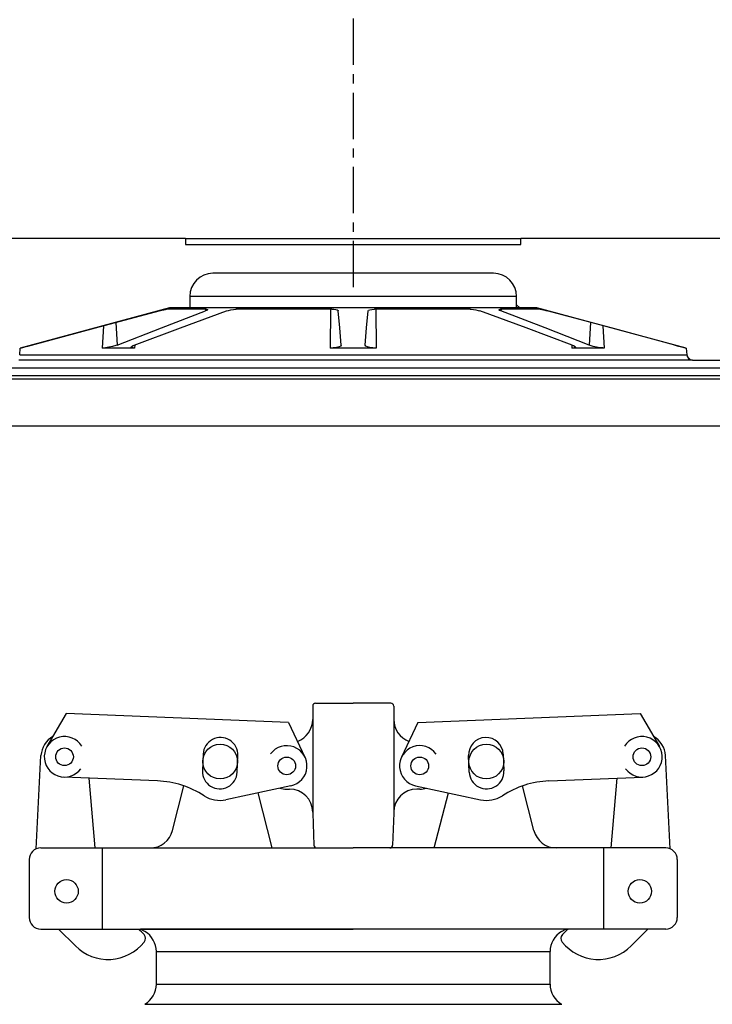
# Model space of a CAD drawing. Extents: x -285 to 5863, y 308 to 3178.
# Tile 398 of 622: x 1826 to 1834, y 978 to 988. Entities that reach past the tile are written whole.
import ezdxf

# ---------------------------------------------------------------- set-up
doc = ezdxf.new("R2010")
doc.units = 0
doc.header["$MEASUREMENT"] = 0
doc.header["$PDSIZE"] = 1
doc.linetypes.add('CENTER1', pattern=[0.6625, 0.5, -0.075, 0.0125, -0.075])
doc.layers.get('DEFPOINTS').update_dxf_attribs({"linetype": 'CONTINUOUS'})
for name, color, linetype in [('CENTERLINE', 3, 'CENTER1'), ('DIM', 3, 'CONTINUOUS'), ('FILL-CAP', 1, 'CONTINUOUS'), ('SPILL-BUCKET', 1, 'CONTINUOUS'), ('SWIVEL-ADAPTOR', 1, 'CONTINUOUS')]:
    doc.layers.add(name, color=color, linetype=linetype)
doc.layers.add('FREEZE-LINES', color=8, linetype='CONTINUOUS', plot=False)
doc.styles.add('SIMPLEX', font='simplex')
doc.dimstyles.new('DIM64', dxfattribs={"dimscale": 64, "dimtxt": 0.09375, "dimasz": 0.09375, "dimexe": 0.0625, "dimexo": 0.0625, "dimgap": 0.046875, "dimtad": 1, "dimdec": 4, "dimzin": 3, "dimdsep": 46, "dimlunit": 4, "dimtxsty": 'SIMPLEX', "dimcen": 0, "dimclrd": 256, "dimclre": 256, "dimclrt": 256, "dimadec": 0, "dimazin": 0, "dimtfac": 1, "dimtdec": 4, "dimtmove": 0, "dimatfit": 3, "dimfxl": 1, "dimfrac": 2, "dimtolj": 1, "dimtzin": 0, "dimarcsym": 0})

# ---------------------------------------------------------------- blocks, each defined once
blk = doc.blocks.new('*D13')
at = {"layer": 'DEFPOINTS', "color": 0, "transparency": 16777216}
for p in [(1368.547, 978.296), (2031.773, 978.015), (1368.547, 700.523)]:
    blk.add_point(p, dxfattribs=at)
at = {"layer": 'DIM', "lineweight": -2, "transparency": 16777216}
for p, q in [((1368.547, 974.296), (1368.547, 696.523)), ((2031.773, 974.015), (2031.773, 696.523)), ((2025.773, 700.523), (1374.547, 700.523))]:
    blk.add_line(p, q, dxfattribs=at)
at = {"layer": 'DIM', "transparency": 16777216}
for points in [[(1374.547, 701.523), (1374.547, 699.523), (1368.547, 700.523)], [(2025.773, 701.523), (2025.773, 699.523), (2031.773, 700.523)]]:
    blk.add_solid(points, dxfattribs=at)
at = {"layer": 'DIM', "transparency": 16777216, "insert": (1700.16, 708.095), "char_height": 6, "attachment_point": 5, "style": 'SIMPLEX'}
blk.add_mtext('\\A1;55\'-3 1/4" (F.V. TANK SLAB)', dxfattribs=at)

msp = doc.modelspace()

# ---------------------------------------------------------------- linework, layer by layer
at = {"layer": 'CENTERLINE'}
msp.add_line((1829.87526, 985.51471), (1829.87526, 1029.15474), dxfattribs=at)
at = {"layer": 'FILL-CAP', "linetype": 'Continuous'}
for p, q in [((1829.43431, 980.99503), (1829.43431, 980.84928)), ((1829.46556, 981.02628), (1829.87181, 981.02628)), ((1830.27806, 981.02628), (1829.87181, 981.02628)), ((1830.30931, 980.99503), (1830.30931, 980.84928)), ((1826.77323, 980.91615), (1826.56489, 980.55772)), ((1829.17246, 980.81767), (1826.77323, 980.91615)), ((1830.57116, 980.81767), (1832.97039, 980.91615)), ((1832.97039, 980.91615), (1833.17873, 980.55772)), ((1829.17246, 980.81767), (1829.35073, 980.44338)), ((1829.43431, 980.84928), (1829.43431, 979.83878)), ((1830.30931, 980.84928), (1830.30931, 979.84928)), ((1830.57116, 980.81767), (1830.39289, 980.44338)), ((1826.44909, 979.45431), (1826.50009, 980.46119)), ((1828.25119, 980.47642), (1828.24381, 980.29657)), ((1828.61849, 980.28119), (1828.62587, 980.46104)), ((1831.12512, 980.28119), (1831.11774, 980.46104)), ((1831.49243, 980.47642), (1831.49981, 980.29657)), ((1833.29453, 979.45431), (1833.24353, 980.46119)), ((1827.75765, 980.18766), (1826.74504, 980.22923)), ((1831.98597, 980.18766), (1832.99858, 980.22923)), ((1827.08676, 979.46378), (1827.02087, 980.2179)), ((1827.92034, 979.65154), (1828.04419, 980.13334)), ((1829.19938, 980.13549), (1828.49697, 979.9839)), ((1830.54423, 980.13549), (1831.24665, 979.9839)), ((1831.82327, 979.65154), (1831.69943, 980.13334)), ((1832.65686, 979.46378), (1832.72274, 980.2179)), ((1828.99634, 979.46454), (1828.84361, 980.05871)), ((1829.15331, 980.09928), (1829.18431, 980.09928)), ((1830.59031, 980.09928), (1830.55931, 980.09928)), ((1830.74728, 979.46454), (1830.90001, 980.05871)), ((1829.43431, 979.84928), (1829.43431, 979.83878)), ((1829.43431, 979.83878), (1829.44635, 979.49394)), ((1830.30931, 979.83878), (1830.29727, 979.49394)), ((1830.30931, 979.84928), (1830.30931, 979.83878)), ((1826.49681, 979.46378), (1827.67822, 979.46378)), ((1827.16431, 978.58878), (1827.16431, 979.46378)), ((1827.67822, 979.46378), (1829.87181, 979.46378)), ((1832.0654, 979.46378), (1829.87181, 979.46378)), ((1833.24681, 979.46378), (1832.0654, 979.46378)), ((1832.57931, 978.58878), (1832.57931, 979.46378)), ((1826.37181, 979.33878), (1826.37181, 978.71378)), ((1833.37181, 979.33878), (1833.37181, 978.71378)), ((1826.49681, 978.58878), (1829.87181, 978.58878)), ((1826.68898, 978.58878), (1826.87183, 978.40666)), ((1833.24681, 978.58878), (1829.87181, 978.58878)), ((1833.05464, 978.58878), (1832.87178, 978.40666))]:
    msp.add_line(p, q, dxfattribs=at)
at = {"layer": 'FILL-CAP', "color": 7, "linetype": 'Continuous'}
for centre, radius in [((1826.75401, 980.44779), 0.0955), ((1828.43431, 980.39578), 0.1875), ((1831.30931, 980.39578), 0.1875), ((1832.98961, 980.44779), 0.0955), ((1829.15331, 980.34928), 0.0955), ((1830.59031, 980.34928), 0.0955), ((1826.77631, 978.99578), 0.126), ((1832.96731, 978.99578), 0.126)]:
    msp.add_circle(centre, radius, dxfattribs=at)
at = {"layer": 'FILL-CAP', "linetype": 'Continuous'}
msp.add_circle((1830.59031, 980.34928), 0.096, dxfattribs=at)
for centre, radius, start, end in [((1829.46556, 980.99503), 0.03125, 90, 180), ((1830.27806, 980.99503), 0.03125, 0, 90), ((1829.18431, 980.84928), 0.25, 289.892293, 0), ((1830.55931, 980.84928), 0.25, 180, 250.107707), ((1826.74977, 980.44854), 0.25, 119.01975, 177.100106), ((1826.75408, 980.44779), 0.2188, 31.207475, 324.090131), ((1832.98954, 980.44779), 0.2188, 215.909869, 148.792525), ((1832.99385, 980.44854), 0.25, 2.899894, 60.98025), ((1829.15456, 980.34921), 0.2187, 281.184003, 143.400114), ((1830.59031, 980.34928), 0.2187, 35.923386, 258.139497), ((1827.71664, 979.1885), 1, 57.003012, 87.64961), ((1832.02698, 979.1885), 1, 92.35039, 122.996988), ((1828.43115, 980.28888), 0.312, 237.003012, 282.178318), ((1829.15331, 980.34928), 0.25, 253.199633, 269.999877), ((1829.18431, 979.84928), 0.25, 0, 90), ((1830.55931, 979.84928), 0.25, 90, 180), ((1830.59031, 980.34928), 0.25, 270.000123, 286.800367), ((1831.31247, 980.28888), 0.312, 257.821682, 302.996988), ((1827.67822, 979.71378), 0.25, 270, 345.58427), ((1832.0654, 979.71378), 0.25, 194.41573, 270), ((1829.47758, 979.49503), 0.03125, 182, 270), ((1830.26604, 979.49503), 0.03125, 270, 358), ((1826.49681, 979.33878), 0.125, 90, 180), ((1833.24681, 979.33878), 0.125, 0, 90), ((1826.49681, 978.71378), 0.125, 180, 270), ((1833.24681, 978.71378), 0.125, 270, 0), ((1827.23488, 978.20202), 0.5, 40.753152, 50.670514), ((1827.5663, 978.48762), 0.0625, 321.339848, 40.753152), ((1832.17732, 978.48762), 0.0625, 139.246848, 218.660152), ((1832.50874, 978.20202), 0.5, 129.329486, 139.246848), ((1827.22467, 978.76093), 0.5, 225.115836, 321.339848), ((1832.51894, 978.76093), 0.5, 218.660152, 314.884164)]:
    msp.add_arc(centre, radius, start, end, dxfattribs=at)
at = {"layer": 'FILL-CAP', "color": 1, "linetype": 'Continuous'}
for centre, start, end in [((1828.43853, 980.46873), 357.64961, 177.64961), ((1831.30509, 980.46873), 2.35039, 182.35039), ((1828.43115, 980.28888), 177.64961, 357.649627), ((1831.31247, 980.28888), 182.350373, 2.35039)]:
    msp.add_arc(centre, 0.1875, start, end, dxfattribs=at)
at = {"layer": 'FREEZE-LINES', "linetype": 'Continuous'}
msp.add_line((1931.90631, 984.01471), (1465.74807, 984.01471), dxfattribs=at)
at = {"layer": 'SPILL-BUCKET', "linetype": 'Continuous'}
for p, q in [((1828.06055, 986.04108), (1823.87591, 986.04108)), ((1828.06055, 986.04108), (1828.06055, 985.97862)), ((1828.06055, 986.04108), (1828.06642, 986.04108)), ((1828.06055, 985.97862), (1831.68307, 985.97862)), ((1828.06642, 986.04108), (1828.084, 986.04108)), ((1828.084, 986.04108), (1828.11318, 986.04108)), ((1828.11318, 986.04108), (1828.15376, 986.04108)), ((1828.15376, 986.04108), (1828.20548, 986.04108)), ((1828.20548, 986.04108), (1828.26801, 986.04108)), ((1828.26801, 986.04108), (1828.34095, 986.04108)), ((1828.34095, 986.04108), (1828.42381, 986.04108)), ((1828.42381, 986.04108), (1828.51606, 986.04108)), ((1828.51606, 986.04108), (1828.6171, 986.04108)), ((1828.6171, 986.04108), (1828.72628, 986.04108)), ((1828.72628, 986.04108), (1828.84289, 986.04108)), ((1828.84289, 986.04108), (1828.96618, 986.04108)), ((1828.96618, 986.04108), (1829.09533, 986.04108)), ((1829.09533, 986.04108), (1829.22952, 986.04108)), ((1829.22952, 986.04108), (1829.36788, 986.04108)), ((1829.36788, 986.04108), (1829.50951, 986.04108)), ((1829.50951, 986.04108), (1829.65348, 986.04108)), ((1829.65348, 986.04108), (1829.79888, 986.04108)), ((1829.79888, 986.04108), (1829.94474, 986.04108)), ((1829.94474, 986.04108), (1830.09013, 986.04108)), ((1830.09013, 986.04108), (1830.23411, 986.04108)), ((1830.23411, 986.04108), (1830.37573, 986.04108)), ((1830.37573, 986.04108), (1830.51409, 986.04108)), ((1830.51409, 986.04108), (1830.64828, 986.04108)), ((1830.64828, 986.04108), (1830.77744, 986.04108)), ((1830.77744, 986.04108), (1830.90072, 986.04108)), ((1830.90072, 986.04108), (1831.01733, 986.04108)), ((1831.01733, 986.04108), (1831.12651, 986.04108)), ((1831.12651, 986.04108), (1831.22756, 986.04108)), ((1831.22756, 986.04108), (1831.31981, 986.04108)), ((1831.31981, 986.04108), (1831.40267, 986.04108)), ((1831.40267, 986.04108), (1831.4756, 986.04108)), ((1831.4756, 986.04108), (1831.53813, 986.04108)), ((1831.53813, 986.04108), (1831.58986, 986.04108)), ((1831.58986, 986.04108), (1831.63044, 986.04108)), ((1831.63044, 986.04108), (1831.65961, 986.04108)), ((1831.65961, 986.04108), (1831.6772, 986.04108)), ((1831.6772, 986.04108), (1831.68307, 986.04108)), ((1835.86771, 986.04108), (1831.68307, 986.04108)), ((1831.68307, 985.97862), (1831.68307, 986.04108)), ((1831.3864, 985.66634), (1828.35722, 985.66634)), ((1828.11342, 985.41651), (1828.10739, 985.41651)), ((1828.10739, 985.41651), (1828.10739, 985.29159)), ((1828.13145, 985.41651), (1828.11342, 985.41651)), ((1828.16138, 985.41651), (1828.13145, 985.41651)), ((1828.20299, 985.41651), (1828.16138, 985.41651)), ((1828.256, 985.41651), (1828.20299, 985.41651)), ((1828.32005, 985.41651), (1828.256, 985.41651)), ((1828.39469, 985.41651), (1828.32005, 985.41651)), ((1828.47943, 985.41651), (1828.39469, 985.41651)), ((1828.57368, 985.41651), (1828.47943, 985.41651)), ((1828.6768, 985.41651), (1828.57368, 985.41651)), ((1828.78808, 985.41651), (1828.6768, 985.41651)), ((1828.90676, 985.41651), (1828.78808, 985.41651)), ((1829.03204, 985.41651), (1828.90676, 985.41651)), ((1829.16305, 985.41651), (1829.03204, 985.41651)), ((1829.2989, 985.41651), (1829.16305, 985.41651)), ((1829.43867, 985.41651), (1829.2989, 985.41651)), ((1829.58139, 985.41651), (1829.43867, 985.41651)), ((1829.7261, 985.41651), (1829.58139, 985.41651)), ((1829.87181, 985.41651), (1829.7261, 985.41651)), ((1830.01751, 985.41651), (1829.87181, 985.41651)), ((1830.16222, 985.41651), (1830.01751, 985.41651)), ((1830.30495, 985.41651), (1830.16222, 985.41651)), ((1830.44471, 985.41651), (1830.30495, 985.41651)), ((1830.58057, 985.41651), (1830.44471, 985.41651)), ((1830.71158, 985.41651), (1830.58057, 985.41651)), ((1830.83685, 985.41651), (1830.71158, 985.41651)), ((1830.95554, 985.41651), (1830.83685, 985.41651)), ((1831.06682, 985.41651), (1830.95554, 985.41651)), ((1831.16993, 985.41651), (1831.06682, 985.41651)), ((1831.26418, 985.41651), (1831.16993, 985.41651)), ((1831.34892, 985.41651), (1831.26418, 985.41651)), ((1831.42357, 985.41651), (1831.34892, 985.41651)), ((1831.48762, 985.41651), (1831.42357, 985.41651)), ((1831.54062, 985.41651), (1831.48762, 985.41651)), ((1831.58224, 985.41651), (1831.54062, 985.41651)), ((1831.61216, 985.41651), (1831.58224, 985.41651)), ((1831.6302, 985.41651), (1831.61216, 985.41651)), ((1831.63623, 985.41651), (1831.6302, 985.41651)), ((1831.63623, 985.29159), (1831.63623, 985.41651)), ((1831.63623, 985.32514), (1831.66977, 985.29159)), ((1827.88879, 985.29159), (1826.27628, 984.85952)), ((1827.08777, 985.07595), (1827.77754, 985.26012)), ((1827.77754, 985.26012), (1827.80411, 985.26711)), ((1827.80061, 985.07595), (1828.27696, 985.26012)), ((1827.80411, 985.26711), (1827.82752, 985.27304)), ((1827.82752, 985.27304), (1827.84452, 985.27705)), ((1827.84452, 985.27705), (1827.85327, 985.27868)), ((1827.85327, 985.27868), (1827.85391, 985.27872)), ((1827.87868, 985.27872), (1827.85391, 985.27872)), ((1827.91608, 985.27872), (1827.87868, 985.27872)), ((1828.10739, 985.29159), (1827.88879, 985.29159)), ((1827.96589, 985.27872), (1827.91608, 985.27872)), ((1828.02777, 985.27872), (1827.96589, 985.27872)), ((1828.00578, 985.07595), (1828.50492, 985.26012)), ((1828.10135, 985.27872), (1828.02777, 985.27872)), ((1828.18615, 985.27872), (1828.10135, 985.27872)), ((1828.11342, 985.29159), (1828.10739, 985.29159)), ((1828.13145, 985.29159), (1828.11342, 985.29159)), ((1828.16138, 985.29159), (1828.13145, 985.29159)), ((1828.20299, 985.29159), (1828.16138, 985.29159)), ((1828.28164, 985.27872), (1828.18615, 985.27872)), ((1828.256, 985.29159), (1828.20299, 985.29159)), ((1828.32005, 985.29159), (1828.256, 985.29159)), ((1828.27581, 985.27872), (1828.27696, 985.26012)), ((1828.28987, 985.2659), (1828.27696, 985.26012)), ((1828.28164, 985.27872), (1828.28909, 985.27839)), ((1828.28909, 985.27839), (1828.29751, 985.27609)), ((1828.29786, 985.2718), (1828.28987, 985.2659)), ((1828.29751, 985.27609), (1828.29786, 985.2718)), ((1828.39469, 985.29159), (1828.32005, 985.29159)), ((1828.47943, 985.29159), (1828.39469, 985.29159)), ((1828.57368, 985.29159), (1828.47943, 985.29159)), ((1828.50492, 985.26012), (1828.52454, 985.26633)), ((1828.52454, 985.26633), (1828.55094, 985.27246)), ((1828.55094, 985.27246), (1828.57801, 985.27672)), ((1828.6768, 985.29159), (1828.57368, 985.29159)), ((1828.57801, 985.27672), (1828.60224, 985.27862)), ((1828.60224, 985.27862), (1828.60824, 985.27872)), ((1828.73875, 985.27872), (1828.60824, 985.27872)), ((1828.78808, 985.29159), (1828.6768, 985.29159)), ((1828.87645, 985.27872), (1828.73875, 985.27872)), ((1828.90676, 985.29159), (1828.78808, 985.29159)), ((1829.02046, 985.27872), (1828.87645, 985.27872)), ((1829.03204, 985.29159), (1828.90676, 985.29159)), ((1829.16987, 985.27872), (1829.02046, 985.27872)), ((1829.16305, 985.29159), (1829.03204, 985.29159)), ((1829.2989, 985.29159), (1829.16305, 985.29159)), ((1829.32373, 985.27872), (1829.16987, 985.27872)), ((1829.43867, 985.29159), (1829.2989, 985.29159)), ((1829.48106, 985.27872), (1829.32373, 985.27872)), ((1829.58139, 985.29159), (1829.43867, 985.29159)), ((1829.64087, 985.27872), (1829.48106, 985.27872)), ((1829.7261, 985.29159), (1829.58139, 985.29159)), ((1829.62684, 985.27871), (1829.62431, 984.85952)), ((1829.64087, 985.27872), (1829.66195, 985.27788)), ((1829.66195, 985.27788), (1829.68358, 985.27488)), ((1829.68358, 985.27488), (1829.69988, 985.27001)), ((1829.69988, 985.27001), (1829.70914, 985.26369)), ((1829.70914, 985.26369), (1829.71062, 985.26012)), ((1829.72673, 985.07595), (1829.71062, 985.26012)), ((1829.87181, 985.29159), (1829.7261, 985.29159)), ((1830.01751, 985.29159), (1829.87181, 985.29159)), ((1830.01689, 985.07595), (1830.033, 985.26012)), ((1830.16222, 985.29159), (1830.01751, 985.29159)), ((1830.033, 985.26012), (1830.03828, 985.26711)), ((1830.03828, 985.26711), (1830.05244, 985.27304)), ((1830.05244, 985.27304), (1830.07349, 985.27705)), ((1830.07349, 985.27705), (1830.09831, 985.27868)), ((1830.09831, 985.27868), (1830.10275, 985.27872)), ((1830.26256, 985.27872), (1830.10275, 985.27872)), ((1830.11678, 985.27871), (1830.1193, 984.85952)), ((1830.30495, 985.29159), (1830.16222, 985.29159)), ((1830.41989, 985.27872), (1830.26256, 985.27872)), ((1830.44471, 985.29159), (1830.30495, 985.29159)), ((1830.57375, 985.27872), (1830.41989, 985.27872)), ((1830.58057, 985.29159), (1830.44471, 985.29159)), ((1830.72315, 985.27872), (1830.57375, 985.27872)), ((1830.71158, 985.29159), (1830.58057, 985.29159)), ((1830.83685, 985.29159), (1830.71158, 985.29159)), ((1830.86716, 985.27872), (1830.72315, 985.27872)), ((1830.95554, 985.29159), (1830.83685, 985.29159)), ((1831.00486, 985.27872), (1830.86716, 985.27872)), ((1831.06682, 985.29159), (1830.95554, 985.29159)), ((1831.13538, 985.27872), (1831.00486, 985.27872)), ((1831.16993, 985.29159), (1831.06682, 985.29159)), ((1831.13538, 985.27872), (1831.14662, 985.27839)), ((1831.14662, 985.27839), (1831.17057, 985.27609)), ((1831.26418, 985.29159), (1831.16993, 985.29159)), ((1831.17057, 985.27609), (1831.196, 985.2718)), ((1831.196, 985.2718), (1831.22064, 985.2659)), ((1831.22064, 985.2659), (1831.2387, 985.26012)), ((1831.73783, 985.07595), (1831.2387, 985.26012)), ((1831.34892, 985.29159), (1831.26418, 985.29159)), ((1831.42357, 985.29159), (1831.34892, 985.29159)), ((1831.48762, 985.29159), (1831.42357, 985.29159)), ((1831.44533, 985.27246), (1831.44715, 985.27672)), ((1831.45296, 985.26633), (1831.44533, 985.27246)), ((1831.44715, 985.27672), (1831.45766, 985.27862)), ((1831.46665, 985.26012), (1831.45296, 985.26633)), ((1831.45766, 985.27862), (1831.46198, 985.27872)), ((1831.55746, 985.27872), (1831.46198, 985.27872)), ((1831.4678, 985.27872), (1831.46665, 985.26012)), ((1831.943, 985.07595), (1831.46665, 985.26012)), ((1831.54062, 985.29159), (1831.48762, 985.29159)), ((1831.58224, 985.29159), (1831.54062, 985.29159)), ((1831.64227, 985.27872), (1831.55746, 985.27872)), ((1831.61216, 985.29159), (1831.58224, 985.29159)), ((1831.6302, 985.29159), (1831.61216, 985.29159)), ((1831.63623, 985.29159), (1831.6302, 985.29159)), ((1831.85483, 985.29159), (1831.63623, 985.29159)), ((1831.71584, 985.27872), (1831.64227, 985.27872)), ((1831.77773, 985.27872), (1831.71584, 985.27872)), ((1831.82753, 985.27872), (1831.77773, 985.27872)), ((1831.86494, 985.27872), (1831.82753, 985.27872)), ((1833.46734, 984.85952), (1831.85483, 985.29159)), ((1831.88971, 985.27872), (1831.86494, 985.27872)), ((1831.88971, 985.27872), (1831.89515, 985.27788)), ((1831.89515, 985.27788), (1831.90852, 985.27488)), ((1831.90852, 985.27488), (1831.92819, 985.27001)), ((1831.92819, 985.27001), (1831.95262, 985.26369)), ((1831.95262, 985.26369), (1831.96607, 985.26012)), ((1832.65584, 985.07595), (1831.96607, 985.26012)), ((1827.30926, 985.13509), (1827.32433, 984.89151)), ((1832.43435, 985.13509), (1832.41928, 984.89151)), ((1826.39807, 984.89151), (1827.08777, 985.07595)), ((1827.17624, 985.09958), (1827.16041, 984.85952)), ((1827.32433, 984.89151), (1827.80061, 985.07595)), ((1827.50668, 984.89151), (1828.00578, 985.07595)), ((1829.74287, 984.89151), (1829.72673, 985.07595)), ((1830.00075, 984.89151), (1830.01689, 985.07595)), ((1832.23693, 984.89151), (1831.73783, 985.07595)), ((1832.41928, 984.89151), (1831.943, 985.07595)), ((1832.56737, 985.09958), (1832.58321, 984.85952)), ((1833.34554, 984.89151), (1832.65584, 985.07595)), ((1826.26989, 984.78649), (1826.27628, 984.85952)), ((1826.27841, 984.85952), (1826.27628, 984.85952)), ((1826.2848, 984.85952), (1826.27841, 984.85952)), ((1826.2848, 984.85952), (1826.28806, 984.861)), ((1826.28483, 984.85979), (1826.2848, 984.85952)), ((1826.28806, 984.861), (1826.30261, 984.86537)), ((1826.30261, 984.86537), (1826.32706, 984.87225)), ((1826.32706, 984.87225), (1826.35948, 984.88112)), ((1826.35948, 984.88112), (1826.39807, 984.89151)), ((1827.1661, 984.8596), (1827.16041, 984.85952)), ((1827.32938, 984.85952), (1827.16041, 984.85952)), ((1827.1965, 984.86192), (1827.1661, 984.8596)), ((1827.23318, 984.8674), (1827.1965, 984.86192)), ((1827.27174, 984.87556), (1827.23318, 984.8674)), ((1827.3069, 984.88539), (1827.27174, 984.87556)), ((1827.32433, 984.89151), (1827.3069, 984.88539)), ((1827.51042, 984.85952), (1827.32938, 984.85952)), ((1827.47233, 984.86941), (1827.47828, 984.87761)), ((1827.47826, 984.86342), (1827.47233, 984.86941)), ((1827.49525, 984.86009), (1827.47826, 984.86342)), ((1827.47828, 984.87761), (1827.4962, 984.88734)), ((1827.51042, 984.85952), (1827.49525, 984.86009)), ((1827.4962, 984.88734), (1827.50668, 984.89151)), ((1827.51238, 984.89362), (1827.51042, 984.85952)), ((1829.65462, 984.8606), (1829.62431, 984.85952)), ((1829.87181, 984.85952), (1829.62431, 984.85952)), ((1829.68968, 984.86483), (1829.65462, 984.8606)), ((1829.71858, 984.872), (1829.68968, 984.86483)), ((1829.73711, 984.88129), (1829.71858, 984.872)), ((1829.74287, 984.89151), (1829.73711, 984.88129)), ((1830.1193, 984.85952), (1829.87181, 984.85952)), ((1830.00672, 984.88112), (1830.00075, 984.89151)), ((1830.02433, 984.87225), (1830.00672, 984.88112)), ((1830.05098, 984.86537), (1830.02433, 984.87225)), ((1830.08395, 984.861), (1830.05098, 984.86537)), ((1830.1193, 984.85952), (1830.08395, 984.861)), ((1832.23124, 984.89362), (1832.2332, 984.85952)), ((1832.23926, 984.8596), (1832.2332, 984.85952)), ((1832.41423, 984.85952), (1832.2332, 984.85952)), ((1832.23693, 984.89151), (1832.25178, 984.88539)), ((1832.26057, 984.86192), (1832.23926, 984.8596)), ((1832.25178, 984.88539), (1832.26777, 984.87556)), ((1832.27075, 984.8674), (1832.26057, 984.86192)), ((1832.26777, 984.87556), (1832.27075, 984.8674)), ((1832.58321, 984.85952), (1832.41423, 984.85952)), ((1832.4308, 984.88734), (1832.41928, 984.89151)), ((1832.46369, 984.87761), (1832.4308, 984.88734)), ((1832.49979, 984.86941), (1832.46369, 984.87761)), ((1832.53531, 984.86342), (1832.49979, 984.86941)), ((1832.56707, 984.86009), (1832.53531, 984.86342)), ((1832.58321, 984.85952), (1832.56707, 984.86009)), ((1833.34554, 984.89151), (1833.38351, 984.88129)), ((1833.38351, 984.88129), (1833.41744, 984.872)), ((1833.41744, 984.872), (1833.44287, 984.86483)), ((1833.44287, 984.86483), (1833.45673, 984.8606)), ((1833.45673, 984.8606), (1833.45881, 984.85952)), ((1833.45879, 984.85981), (1833.45881, 984.85952)), ((1833.46521, 984.85952), (1833.45881, 984.85952)), ((1833.46734, 984.85952), (1833.46521, 984.85952)), ((1833.46734, 984.85952), (1833.47373, 984.78649)), ((1826.30289, 984.72948), (1826.26133, 984.72948)), ((1826.26989, 984.78649), (1826.27576, 984.78649)), ((1826.27576, 984.78649), (1826.29336, 984.78649)), ((1826.29336, 984.78649), (1826.32264, 984.78649)), ((1826.35609, 984.72948), (1826.30289, 984.72948)), ((1826.32264, 984.78649), (1826.36349, 984.78649)), ((1826.42076, 984.72948), (1826.35609, 984.72948)), ((1826.36349, 984.78649), (1826.41579, 984.78649)), ((1826.41579, 984.78649), (1826.47936, 984.78649)), ((1826.49668, 984.72948), (1826.42076, 984.72948)), ((1826.47936, 984.78649), (1826.55399, 984.78649)), ((1826.58361, 984.72948), (1826.49668, 984.72948)), ((1826.55399, 984.78649), (1826.63945, 984.78649)), ((1826.68127, 984.72948), (1826.58361, 984.72948)), ((1826.63945, 984.78649), (1826.73545, 984.78649)), ((1826.78934, 984.72948), (1826.68127, 984.72948)), ((1826.73545, 984.78649), (1826.84168, 984.78649)), ((1826.90746, 984.72948), (1826.78934, 984.72948)), ((1826.84168, 984.78649), (1826.95779, 984.78649)), ((1827.03524, 984.72948), (1826.90746, 984.72948)), ((1826.95779, 984.78649), (1827.08341, 984.78649)), ((1827.17228, 984.72948), (1827.03524, 984.72948)), ((1827.08341, 984.78649), (1827.21812, 984.78649)), ((1827.31813, 984.72948), (1827.17228, 984.72948)), ((1827.21812, 984.78649), (1827.36149, 984.78649)), ((1827.47231, 984.72948), (1827.31813, 984.72948)), ((1827.36149, 984.78649), (1827.51305, 984.78649)), ((1827.63431, 984.72948), (1827.47231, 984.72948)), ((1827.51305, 984.78649), (1827.6723, 984.78649)), ((1827.80361, 984.72948), (1827.63431, 984.72948)), ((1827.6723, 984.78649), (1827.83873, 984.78649)), ((1827.97965, 984.72948), (1827.80361, 984.72948)), ((1827.83873, 984.78649), (1828.01178, 984.78649)), ((1828.16187, 984.72948), (1827.97965, 984.72948)), ((1828.01178, 984.78649), (1828.19091, 984.78649)), ((1828.34967, 984.72948), (1828.16187, 984.72948)), ((1828.19091, 984.78649), (1828.37552, 984.78649)), ((1828.54243, 984.72948), (1828.34967, 984.72948)), ((1828.37552, 984.78649), (1828.565, 984.78649)), ((1828.73953, 984.72948), (1828.54243, 984.72948)), ((1828.565, 984.78649), (1828.75875, 984.78649)), ((1828.94032, 984.72948), (1828.73953, 984.72948)), ((1828.75875, 984.78649), (1828.95613, 984.78649)), ((1829.14414, 984.72948), (1828.94032, 984.72948)), ((1828.95613, 984.78649), (1829.1565, 984.78649)), ((1829.35035, 984.72948), (1829.14414, 984.72948)), ((1829.1565, 984.78649), (1829.3592, 984.78649)), ((1829.55825, 984.72948), (1829.35035, 984.72948)), ((1829.3592, 984.78649), (1829.56357, 984.78649)), ((1829.76717, 984.72948), (1829.55825, 984.72948)), ((1829.56357, 984.78649), (1829.76895, 984.78649)), ((1829.97644, 984.72948), (1829.76717, 984.72948)), ((1829.76895, 984.78649), (1829.97466, 984.78649)), ((1829.97466, 984.78649), (1830.18004, 984.78649)), ((1830.18537, 984.72948), (1829.97644, 984.72948)), ((1830.18004, 984.78649), (1830.38441, 984.78649)), ((1830.39327, 984.72948), (1830.18537, 984.72948)), ((1830.38441, 984.78649), (1830.58711, 984.78649)), ((1830.59947, 984.72948), (1830.39327, 984.72948)), ((1830.58711, 984.78649), (1830.78748, 984.78649)), ((1830.8033, 984.72948), (1830.59947, 984.72948)), ((1830.78748, 984.78649), (1830.98486, 984.78649)), ((1831.00409, 984.72948), (1830.8033, 984.72948)), ((1830.98486, 984.78649), (1831.17861, 984.78649)), ((1831.20119, 984.72948), (1831.00409, 984.72948)), ((1831.17861, 984.78649), (1831.3681, 984.78649)), ((1831.39395, 984.72948), (1831.20119, 984.72948)), ((1831.3681, 984.78649), (1831.55271, 984.78649)), ((1831.58174, 984.72948), (1831.39395, 984.72948)), ((1831.55271, 984.78649), (1831.73183, 984.78649)), ((1831.76396, 984.72948), (1831.58174, 984.72948)), ((1831.73183, 984.78649), (1831.90489, 984.78649)), ((1831.94001, 984.72948), (1831.76396, 984.72948)), ((1831.90489, 984.78649), (1832.07131, 984.78649)), ((1832.10931, 984.72948), (1831.94001, 984.72948)), ((1832.07131, 984.78649), (1832.23057, 984.78649)), ((1832.27131, 984.72948), (1832.10931, 984.72948)), ((1832.23057, 984.78649), (1832.38212, 984.78649)), ((1832.42548, 984.72948), (1832.27131, 984.72948)), ((1832.38212, 984.78649), (1832.52549, 984.78649)), ((1832.57133, 984.72948), (1832.42548, 984.72948)), ((1832.52549, 984.78649), (1832.6602, 984.78649)), ((1832.70837, 984.72948), (1832.57133, 984.72948)), ((1832.6602, 984.78649), (1832.78582, 984.78649)), ((1832.83616, 984.72948), (1832.70837, 984.72948)), ((1832.78582, 984.78649), (1832.90194, 984.78649)), ((1832.95428, 984.72948), (1832.83616, 984.72948)), ((1832.90194, 984.78649), (1833.00817, 984.78649)), ((1833.06234, 984.72948), (1832.95428, 984.72948)), ((1833.00817, 984.78649), (1833.10417, 984.78649)), ((1833.16, 984.72948), (1833.06234, 984.72948)), ((1833.10417, 984.78649), (1833.18962, 984.78649)), ((1833.24694, 984.72948), (1833.16, 984.72948)), ((1833.18962, 984.78649), (1833.26426, 984.78649)), ((1833.32286, 984.72948), (1833.24694, 984.72948)), ((1833.26426, 984.78649), (1833.32783, 984.78649)), ((1833.38753, 984.72948), (1833.32286, 984.72948)), ((1833.32783, 984.78649), (1833.38012, 984.78649)), ((1833.38012, 984.78649), (1833.42098, 984.78649)), ((1833.44073, 984.72948), (1833.38753, 984.72948)), ((1833.42098, 984.78649), (1833.45025, 984.78649)), ((1833.48228, 984.72948), (1833.44073, 984.72948)), ((1833.45025, 984.78649), (1833.46785, 984.78649)), ((1833.46785, 984.78649), (1833.47373, 984.78649)), ((1833.47834, 984.76779), (1833.51181, 984.73433)), ((1833.51207, 984.72948), (1833.48228, 984.72948)), ((1833.52997, 984.72948), (1833.51207, 984.72948)), ((1833.53595, 984.72948), (1833.52997, 984.72948)), ((1833.53595, 984.72948), (1835.22186, 984.72948))]:
    msp.add_line(p, q, dxfattribs=at)
at = {"layer": 'SPILL-BUCKET', "color": 7, "linetype": 'Continuous'}
for p, q in [((1834.56878, 984.64154), (1823.37056, 984.64154)), ((1823.21023, 984.52649), (1834.56637, 984.52649)), ((1834.56668, 984.55771), (1823.36617, 984.55771))]:
    msp.add_line(p, q, dxfattribs=at)
at = {"layer": 'SPILL-BUCKET', "linetype": 'Continuous'}
for centre, radius, start, end in [((1828.35722, 985.41651), 0.24983, 90, 180), ((1831.3864, 985.41651), 0.24983, 0, 90), ((1833.53595, 984.79193), 0.06246, 185, 270)]:
    msp.add_arc(centre, radius, start, end, dxfattribs=at)
at = {"layer": 'SWIVEL-ADAPTOR', "linetype": 'Continuous'}
for p, q in [((1827.62181, 978.56135), (1827.57451, 978.58878)), ((1827.62181, 978.56135), (1827.57451, 978.58878)), ((1827.62181, 978.56135), (1827.57451, 978.58878)), ((1827.62181, 978.56135), (1827.57451, 978.58878)), ((1832.16911, 978.58878), (1827.57451, 978.58878)), ((1832.12181, 978.56135), (1832.16911, 978.58878)), ((1832.12181, 978.56135), (1832.16911, 978.58878)), ((1832.12181, 978.56135), (1832.16911, 978.58878)), ((1832.12181, 978.56135), (1832.16911, 978.58878)), ((1827.74681, 977.99297), (1827.74681, 978.345)), ((1827.74681, 977.99297), (1827.74681, 978.345)), ((1831.99681, 977.99297), (1831.99681, 978.345)), ((1831.99681, 977.99297), (1831.99681, 978.345))]:
    msp.add_line(p, q, dxfattribs=at)
at = {"layer": 'SWIVEL-ADAPTOR', "color": 7}
for p, q in [((1827.74734, 978.345), (1831.99734, 978.345)), ((1827.74734, 977.99297), (1831.99788, 977.99297)), ((1827.62174, 977.77674), (1832.12294, 977.77674))]:
    msp.add_line(p, q, dxfattribs=at)
at = {"layer": 'SWIVEL-ADAPTOR', "linetype": 'Continuous'}
for centre, start, end in [((1827.49681, 978.345), 0, 59.981633), ((1827.49681, 978.345), 0, 59.981633), ((1832.24681, 978.345), 120.018367, 180), ((1832.24681, 978.345), 120.018367, 180), ((1827.49681, 977.99297), 299.91219, 0), ((1827.49681, 977.99297), 299.91219, 0), ((1832.24681, 977.99297), 180, 240.08781), ((1832.24681, 977.99297), 180, 240.08781)]:
    msp.add_arc(centre, 0.24947, start, end, dxfattribs=at)

# ---------------------------------------------------------------- dimensions: what is measured, and where the dimension line sits
at = {"layer": 'DIM'}
dim = msp.add_linear_dim(base=(1368.54722, 700.52328), p1=(2031.77254, 978.01471), p2=(1368.54722, 978.29596), angle=180, text='<> (F.V. TANK SLAB)', dimstyle='DIM64', dxfattribs=at)
dim.commit()
dim.dimension.update_dxf_attribs({"geometry": '*D13', "text_midpoint": (1700.15988, 708.09471)})

doc.saveas('drawing.dxf')
